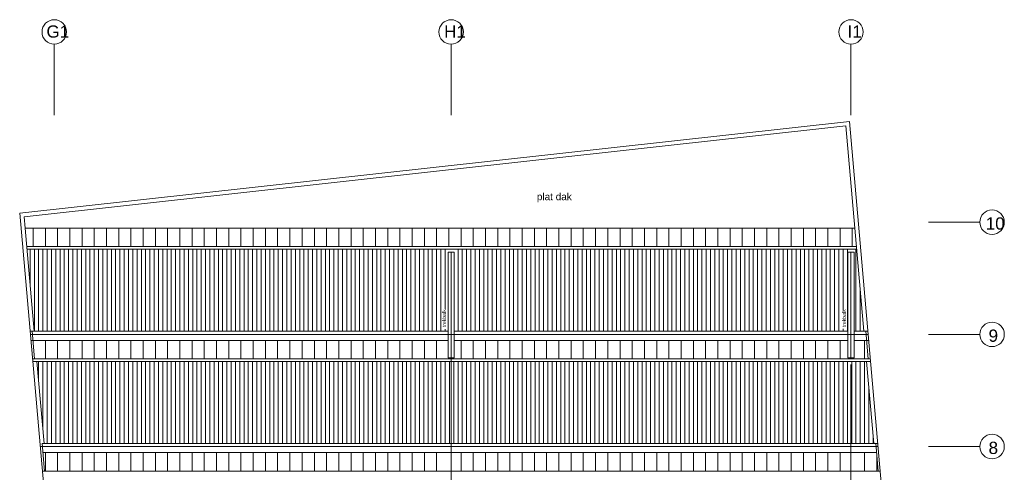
# Model space of a CAD drawing. Header units: millimetres. Extents: x -13022 to 1371524, y -38729 to 632593.
# Tile 338 of 381: x 793632 to 841950, y 604490 to 626678. Entities that reach past the tile are written whole.
import ezdxf
from ezdxf.lldxf.tags import DXFTag

# ---------------------------------------------------------------- set-up
doc = ezdxf.new("R2010")
doc.units = ezdxf.units.MM
doc.header["$LTSCALE"] = 35
doc.layers.add('A LIJN 1', color=1, linetype='Continuous', lineweight=20)
doc.layers.add('A LIJN 9', color=252, linetype='Continuous', lineweight=18)
doc.styles.add('Arial13', font='arial.ttf', dxfattribs={"height": 0.35})
doc.styles.add('Arial16', font='arial.ttf', dxfattribs={"height": 0.35})
doc.styles.add('Arial17', font='arial.ttf', dxfattribs={"height": 0.35})
doc.styles.add('Arial18', font='arial.ttf', dxfattribs={"height": 0.35})
doc.styles.add('Arial3', font='arial.ttf', dxfattribs={"height": 0.18})
doc.styles.add('Arial6', font='arial.ttf', dxfattribs={"height": 0.18})
tags = doc.linetypes.add('DIVIDE2', pattern=[0.625, 0.25, -0.125, 0, -0.125, 0, -0.125]).pattern_tags.tags
tags[14:15] = [DXFTag(74, 4), DXFTag(75, 0), DXFTag(340, '0'), DXFTag(46, 1.0), DXFTag(50, 0.0), DXFTag(44, 0.0), DXFTag(45, 0.0)]
tags[12:13] = [DXFTag(74, 4), DXFTag(75, 0), DXFTag(340, '0'), DXFTag(46, 1.0), DXFTag(50, 0.0), DXFTag(44, 0.0), DXFTag(45, 0.0)]
tags[10:11] = [DXFTag(74, 4), DXFTag(75, 0), DXFTag(340, '0'), DXFTag(46, 1.0), DXFTag(50, 0.0), DXFTag(44, 0.0), DXFTag(45, 0.0)]
tags[8:9] = [DXFTag(74, 4), DXFTag(75, 0), DXFTag(340, '0'), DXFTag(46, 1.0), DXFTag(50, 0.0), DXFTag(44, 0.0), DXFTag(45, 0.0)]
tags[6:7] = [DXFTag(74, 4), DXFTag(75, 0), DXFTag(340, '0'), DXFTag(46, 1.0), DXFTag(50, 0.0), DXFTag(44, 0.0), DXFTag(45, 0.0)]
tags[4:5] = [DXFTag(74, 4), DXFTag(75, 0), DXFTag(340, '0'), DXFTag(46, 1.0), DXFTag(50, 0.0), DXFTag(44, 0.0), DXFTag(45, 0.0)]

msp = doc.modelspace()

# ---------------------------------------------------------------- linework, layer by layer
at = {"layer": 'A LIJN 1', "color": 1, "linetype": 'DIVIDE2'}
for p, q in [((795327.59, 625478.005), (795327.59, 621993.016)), ((814803.454, 625478.005), (814803.454, 621993.016)), ((834425.455, 625478.009), (834425.455, 621993.02)), ((840749.96, 616752.851), (838235.22, 616752.851)), ((840749.96, 611252.851), (838235.22, 611252.851)), ((840749.96, 605752.851), (838235.22, 605752.851))]:
    msp.add_line(p, q, dxfattribs=at)
at = {"layer": 'A LIJN 1', "linetype": 'Continuous'}
for p, q in [((793632.178, 617190.412), (834349.306, 621689.279)), ((793848.614, 617013.108), (834168.062, 621468.041)), ((834168.062, 621468.041), (834610.857, 616452.851)), ((834349.306, 621689.279), (836358.907, 598927.85)), ((795028.367, 601376.729), (793632.178, 617190.412)), ((793898.077, 616452.851), (793848.614, 617013.108)), ((793898.077, 616452.851), (794343.944, 611402.848)), ((793898.077, 616452.851), (834610.857, 616452.851)), ((794291.381, 616452.851), (794291.381, 615552.85)), ((794891.379, 616452.851), (794891.379, 615552.85)), ((795491.378, 616452.851), (795491.378, 615552.85)), ((796091.376, 616452.851), (796091.376, 615552.85)), ((796691.374, 616452.851), (796691.374, 615552.85)), ((797291.373, 616452.851), (797291.373, 615552.85)), ((797891.371, 616452.851), (797891.371, 615552.85)), ((798491.37, 616452.851), (798491.37, 615552.85)), ((799091.368, 616452.851), (799091.368, 615552.85)), ((799691.367, 616452.851), (799691.367, 615552.85)), ((800291.365, 616452.851), (800291.365, 615552.85)), ((800891.364, 616452.851), (800891.364, 615552.85)), ((801491.362, 616452.851), (801491.362, 615552.85)), ((802091.361, 616452.851), (802091.361, 615552.85)), ((802691.359, 616452.851), (802691.359, 615552.85)), ((803291.358, 616452.851), (803291.358, 615552.85)), ((803891.356, 616452.851), (803891.356, 615552.85)), ((804491.354, 616452.851), (804491.354, 615552.85)), ((805091.353, 616452.851), (805091.353, 615552.85)), ((805691.351, 616452.851), (805691.351, 615552.85)), ((806291.35, 616452.851), (806291.35, 615552.85)), ((806891.348, 616452.851), (806891.348, 615552.85)), ((807491.347, 616452.851), (807491.347, 615552.85)), ((808091.345, 616452.851), (808091.345, 615552.85)), ((808691.344, 616452.851), (808691.344, 615552.85)), ((809291.342, 616452.851), (809291.342, 615552.85)), ((809891.341, 616452.851), (809891.341, 615552.85)), ((810491.339, 616452.851), (810491.339, 615552.85)), ((811091.338, 616452.851), (811091.338, 615552.85)), ((811691.336, 616452.851), (811691.336, 615552.85)), ((812291.334, 616452.851), (812291.334, 615552.85)), ((812891.333, 616452.851), (812891.333, 615552.85)), ((813491.331, 616452.851), (813491.331, 615552.85)), ((814091.33, 616452.851), (814091.33, 615552.85)), ((814653.452, 616452.851), (814953.451, 616452.851)), ((814691.328, 616452.851), (814691.328, 615552.85)), ((815291.327, 616452.851), (815291.327, 615552.85)), ((815891.325, 616452.851), (815891.325, 615552.85)), ((816491.324, 616452.851), (816491.324, 615552.85)), ((817091.322, 616452.851), (817091.322, 615552.85)), ((817691.321, 616452.851), (817691.321, 615552.85)), ((818291.319, 616452.851), (818291.319, 615552.85)), ((818891.318, 616452.851), (818891.318, 615552.85)), ((819491.316, 616452.851), (819491.316, 615552.85)), ((820091.314, 616452.851), (820091.314, 615552.85)), ((820691.313, 616452.851), (820691.313, 615552.85)), ((821291.311, 616452.851), (821291.311, 615552.85)), ((821891.31, 616452.851), (821891.31, 615552.85)), ((822491.308, 616452.851), (822491.308, 615552.85)), ((823091.307, 616452.851), (823091.307, 615552.85)), ((823691.305, 616452.851), (823691.305, 615552.85)), ((824291.304, 616452.851), (824291.304, 615552.85)), ((824891.302, 616452.851), (824891.302, 615552.85)), ((825491.301, 616452.851), (825491.301, 615552.85)), ((826091.299, 616452.851), (826091.299, 615552.85)), ((826691.297, 616452.851), (826691.297, 615552.85)), ((827291.296, 616452.851), (827291.296, 615552.85)), ((827891.294, 616452.851), (827891.294, 615552.85)), ((828491.293, 616452.851), (828491.293, 615552.85)), ((829091.291, 616452.851), (829091.291, 615552.85)), ((829691.29, 616452.851), (829691.29, 615552.85)), ((830291.288, 616452.851), (830291.288, 615552.85)), ((830891.287, 616452.851), (830891.287, 615552.85)), ((831491.285, 616452.851), (831491.285, 615552.85)), ((832091.284, 616452.851), (832091.284, 615552.85)), ((832691.282, 616452.851), (832691.282, 615552.85)), ((833291.281, 616452.851), (833291.281, 615552.85)), ((833891.279, 616452.851), (833891.279, 615552.85)), ((834275.45, 616452.851), (834575.453, 616452.851)), ((834491.277, 616453.424), (834491.277, 615553.422)), ((834610.857, 616452.851), (835056.719, 611402.848)), ((793976.836, 615552.85), (834690.267, 615553.433)), ((793988.575, 615427.85), (834701.303, 615428.433)), ((794273.389, 615427.85), (834701.303, 615428.433)), ((814653.452, 615277.848), (814953.451, 615277.848)), ((814653.452, 610102.849), (814653.452, 615277.848)), ((814803.452, 615277.848), (814803.452, 599102.849)), ((814953.451, 615277.848), (814953.451, 610102.849)), ((834275.45, 615277.848), (834575.453, 615277.848)), ((834275.45, 610102.849), (834275.45, 615277.848)), ((834425.451, 615277.848), (834425.451, 610102.849)), ((834575.453, 615277.848), (834575.453, 610102.849)), ((794141.455, 611422.174), (794141.455, 611402.848)), ((814653.452, 611402.848), (794143.181, 611402.848)), ((835270.738, 611252.851), (794156.404, 611252.851)), ((794243.555, 611402.848), (794362.746, 610052.85)), ((834275.45, 611402.848), (814953.451, 611402.848)), ((835257.494, 611402.848), (834575.453, 611402.848)), ((835157.106, 611402.848), (835276.3, 610052.85)), ((794182.91, 610952.851), (814653.452, 610952.851)), ((794891.379, 610952.851), (794891.379, 610052.85)), ((795491.378, 610952.851), (795491.378, 610052.85)), ((796091.376, 610952.851), (796091.376, 610052.85)), ((796691.374, 610952.851), (796691.374, 610052.85)), ((797291.373, 610952.851), (797291.373, 610052.85)), ((797891.371, 610952.851), (797891.371, 610052.85)), ((798491.37, 610952.851), (798491.37, 610052.85)), ((799091.368, 610952.851), (799091.368, 610052.85)), ((799691.367, 610952.851), (799691.367, 610052.85)), ((800291.365, 610952.851), (800291.365, 610052.85)), ((800891.364, 610952.851), (800891.364, 610052.85)), ((801491.362, 610952.851), (801491.362, 610052.85)), ((802091.361, 610952.851), (802091.361, 610052.85)), ((802691.359, 610952.851), (802691.359, 610052.85)), ((803291.358, 610952.851), (803291.358, 610052.85)), ((803891.356, 610952.851), (803891.356, 610052.85)), ((804491.354, 610952.851), (804491.354, 610052.85)), ((805091.353, 610952.851), (805091.353, 610052.85)), ((805691.351, 610952.851), (805691.351, 610052.85)), ((806291.35, 610952.851), (806291.35, 610052.85)), ((806891.348, 610952.851), (806891.348, 610052.85)), ((807491.347, 610952.851), (807491.347, 610052.85)), ((808091.345, 610952.851), (808091.345, 610052.85)), ((808691.344, 610952.851), (808691.344, 610052.85)), ((809291.342, 610952.851), (809291.342, 610052.85)), ((809891.341, 610952.851), (809891.341, 610052.85)), ((810491.339, 610952.851), (810491.339, 610052.85)), ((811091.338, 610952.851), (811091.338, 610052.85)), ((811691.336, 610952.851), (811691.336, 610052.85)), ((812291.334, 610952.851), (812291.334, 610052.85)), ((812891.333, 610952.851), (812891.333, 610052.85)), ((813491.331, 610952.851), (813491.331, 610052.85)), ((814091.33, 610952.851), (814091.33, 610052.85)), ((814953.451, 610952.851), (834275.45, 610952.851)), ((815291.327, 610952.851), (815291.327, 610052.85)), ((815891.325, 610952.851), (815891.325, 610052.85)), ((816491.324, 610952.851), (816491.324, 610052.85)), ((817091.322, 610952.851), (817091.322, 610052.85)), ((817691.321, 610952.851), (817691.321, 610052.85)), ((818291.319, 610952.851), (818291.319, 610052.85)), ((818891.318, 610952.851), (818891.318, 610052.85)), ((819491.316, 610952.851), (819491.316, 610052.85)), ((820091.314, 610952.851), (820091.314, 610052.85)), ((820691.313, 610952.851), (820691.313, 610052.85)), ((821291.311, 610952.851), (821291.311, 610052.85)), ((821891.31, 610952.851), (821891.31, 610052.85)), ((822491.308, 610952.851), (822491.308, 610052.85)), ((823091.307, 610952.851), (823091.307, 610052.85)), ((823691.305, 610952.851), (823691.305, 610052.85)), ((824291.304, 610952.851), (824291.304, 610052.85)), ((824891.302, 610952.851), (824891.302, 610052.85)), ((825491.301, 610952.851), (825491.301, 610052.85)), ((826091.299, 610952.851), (826091.299, 610052.85)), ((826691.297, 610952.851), (826691.297, 610052.85)), ((827291.296, 610952.851), (827291.296, 610052.85)), ((827891.294, 610952.851), (827891.294, 610052.85)), ((828491.293, 610952.851), (828491.293, 610052.85)), ((829091.291, 610952.851), (829091.291, 610052.85)), ((829691.29, 610952.851), (829691.29, 610052.85)), ((830291.288, 610952.851), (830291.288, 610052.85)), ((830891.287, 610952.851), (830891.287, 610052.85)), ((831491.285, 610952.851), (831491.285, 610052.85)), ((832091.284, 610952.851), (832091.284, 610052.85)), ((832691.282, 610952.851), (832691.282, 610052.85)), ((833291.281, 610952.851), (833291.281, 610052.85)), ((833891.279, 610952.851), (833891.279, 610052.85)), ((834575.453, 610952.851), (835297.224, 610952.851)), ((835091.276, 610952.851), (835091.276, 610052.85)), ((794262.353, 610052.85), (835376.684, 610052.85)), ((835387.72, 609927.85), (794273.389, 609927.85)), ((794474.172, 609927.85), (794829.539, 605902.849)), ((814653.452, 610102.849), (814953.451, 610102.849)), ((834275.45, 610102.849), (834575.449, 610102.849)), ((834425.451, 609777.848), (834425.451, 599102.849)), ((835542.314, 605902.849), (835186.945, 609927.85)), ((835756.33, 605752.851), (794641.875, 605752.851)), ((794729.15, 605902.849), (794848.341, 604552.85)), ((835743.086, 605902.849), (794729.15, 605902.849)), ((794768.88, 605452.852), (835682.429, 605452.852)), ((794891.379, 605452.852), (794891.379, 604552.85)), ((795491.378, 605452.852), (795491.378, 604552.85)), ((796091.376, 605452.852), (796091.376, 604552.85)), ((796691.374, 605452.852), (796691.374, 604552.85)), ((797291.373, 605452.852), (797291.373, 604552.85)), ((797891.371, 605452.852), (797891.371, 604552.85)), ((798491.37, 605452.852), (798491.37, 604552.85)), ((799091.368, 605452.852), (799091.368, 604552.85)), ((799691.367, 605452.852), (799691.367, 604552.85)), ((800291.365, 605452.852), (800291.365, 604552.85)), ((800891.364, 605452.852), (800891.364, 604552.85)), ((801491.362, 605452.852), (801491.362, 604552.85)), ((802091.361, 605452.852), (802091.361, 604552.85)), ((802691.359, 605452.852), (802691.359, 604552.85)), ((803291.358, 605452.852), (803291.358, 604552.85)), ((803891.356, 605452.852), (803891.356, 604552.85)), ((804491.354, 605452.852), (804491.354, 604552.85)), ((805091.353, 605452.852), (805091.353, 604552.85)), ((805691.351, 605452.852), (805691.351, 604552.85)), ((806291.35, 605452.852), (806291.35, 604552.85)), ((806891.348, 605452.852), (806891.348, 604552.85)), ((807491.347, 605452.852), (807491.347, 604552.85)), ((808091.345, 605452.852), (808091.345, 604552.85)), ((808691.344, 605452.852), (808691.344, 604552.85)), ((809291.342, 605452.852), (809291.342, 604552.85)), ((809891.341, 605452.852), (809891.341, 604552.85)), ((810491.339, 605452.852), (810491.339, 604552.85)), ((811091.338, 605452.852), (811091.338, 604552.85)), ((811691.336, 605452.852), (811691.336, 604552.85)), ((812291.334, 605452.852), (812291.334, 604552.85)), ((812891.333, 605452.852), (812891.333, 604552.85)), ((813491.331, 605452.852), (813491.331, 604552.85)), ((814091.33, 605452.852), (814091.33, 604552.85)), ((815291.327, 605452.852), (815291.327, 604552.85)), ((815891.325, 605452.852), (815891.325, 604552.85)), ((816491.324, 605452.852), (816491.324, 604552.85)), ((817091.322, 605452.852), (817091.322, 604552.85)), ((817691.321, 605452.852), (817691.321, 604552.85)), ((818291.319, 605452.852), (818291.319, 604552.85)), ((818891.318, 605452.852), (818891.318, 604552.85)), ((819491.316, 605452.852), (819491.316, 604552.85)), ((820091.314, 605452.852), (820091.314, 604552.85)), ((820691.313, 605452.852), (820691.313, 604552.85)), ((821291.311, 605452.852), (821291.311, 604552.85)), ((821891.31, 605452.852), (821891.31, 604552.85)), ((822491.308, 605452.852), (822491.308, 604552.85)), ((823091.307, 605452.852), (823091.307, 604552.85)), ((823691.305, 605452.852), (823691.305, 604552.85)), ((824291.304, 605452.852), (824291.304, 604552.85)), ((824891.302, 605452.852), (824891.302, 604552.85)), ((825491.301, 605452.852), (825491.301, 604552.85)), ((826091.299, 605452.852), (826091.299, 604552.85)), ((826691.297, 605452.852), (826691.297, 604552.85)), ((827291.296, 605452.852), (827291.296, 604552.85)), ((827891.294, 605452.852), (827891.294, 604552.85)), ((828491.293, 605452.852), (828491.293, 604552.85)), ((829091.291, 605452.852), (829091.291, 604552.85)), ((829691.29, 605452.852), (829691.29, 604552.85)), ((830291.288, 605452.852), (830291.288, 604552.85)), ((830891.287, 605452.852), (830891.287, 604552.85)), ((831491.285, 605452.852), (831491.285, 604552.85)), ((832091.284, 605452.852), (832091.284, 604552.85)), ((832691.282, 605452.852), (832691.282, 604552.85)), ((833291.281, 605452.852), (833291.281, 604552.85)), ((833891.279, 605452.852), (833891.279, 604552.85)), ((835091.276, 605452.852), (835091.276, 604552.85)), ((835761.892, 604552.85), (835642.698, 605902.849)), ((835691.274, 605352.685), (835691.274, 604552.85)), ((794747.948, 604552.85), (835862.28, 604552.85))]:
    msp.add_line(p, q, dxfattribs=at)
at = {"layer": 'A LIJN 1', "color": 2, "linetype": 'Continuous', "lineweight": 0}
for centre, major_axis, ratio, start_param, end_param in [((795327.947, 626078.008), (0.359, 600), 0.999025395, 0.000004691, 6.283179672), ((814803.81, 626078.008), (0.359, 600), 0.999030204, 0.000004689, 6.283179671), ((834425.81, 626078.008), (0.359, 600), 0.999030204, 0.000004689, 6.283179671), ((841349.962, 616752.24), (0.36, 600), 0.99949035, 0.00000657, 6.283181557), ((841349.962, 611252.24), (0.36, 600), 0.99949035, 0.00000657, 6.283181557), ((841349.962, 605752.24), (0.36, 600), 0.99949035, 0.00000657, 6.283181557)]:
    msp.add_ellipse(centre, major_axis=major_axis, ratio=ratio, start_param=start_param, end_param=end_param, dxfattribs=at)
at = {"layer": 'A LIJN 9', "linetype": 'Continuous'}
for p, q in [((794141.455, 615427.85), (794141.455, 613696.294)), ((794351.454, 615427.85), (794351.454, 611402.848)), ((794561.454, 615427.85), (794561.454, 611402.848)), ((794771.453, 615427.85), (794771.453, 611402.848)), ((794981.452, 615427.85), (794981.452, 611402.848)), ((795191.451, 615427.85), (795191.451, 611402.848)), ((795401.45, 615427.85), (795401.45, 611402.848)), ((795611.449, 615427.85), (795611.449, 611402.848)), ((795821.448, 615427.85), (795821.448, 611402.848)), ((796031.447, 615427.85), (796031.447, 611402.848)), ((796241.446, 615427.85), (796241.446, 611402.848)), ((796451.445, 615427.85), (796451.445, 611402.848)), ((796661.444, 615427.85), (796661.444, 611402.848)), ((796871.443, 615427.85), (796871.443, 611402.848)), ((797081.442, 615427.85), (797081.442, 611402.848)), ((797291.442, 615427.85), (797291.442, 611402.848)), ((797501.441, 615427.85), (797501.441, 611402.848)), ((797711.44, 615427.85), (797711.44, 611402.848)), ((797921.439, 615427.85), (797921.439, 611402.848)), ((798131.438, 615427.85), (798131.438, 611402.848)), ((798341.437, 615427.85), (798341.437, 611402.848)), ((798551.436, 615427.85), (798551.436, 611402.848)), ((798761.435, 615427.85), (798761.435, 611402.848)), ((798971.434, 615427.85), (798971.434, 611402.848)), ((799181.433, 615427.85), (799181.433, 611402.848)), ((799391.432, 615427.85), (799391.432, 611402.848)), ((799601.431, 615427.85), (799601.431, 611402.848)), ((799811.431, 615427.85), (799811.431, 611402.848)), ((800021.43, 615427.85), (800021.43, 611402.848)), ((800231.429, 615427.85), (800231.429, 611402.848)), ((800441.428, 615427.85), (800441.428, 611402.848)), ((800651.427, 615427.85), (800651.427, 611402.848)), ((800861.426, 615427.85), (800861.426, 611402.848)), ((801071.425, 615427.85), (801071.425, 611402.848)), ((801281.424, 615427.85), (801281.424, 611402.848)), ((801491.423, 615427.85), (801491.423, 611402.848)), ((801701.422, 615427.85), (801701.422, 611402.848)), ((801911.421, 615427.85), (801911.421, 611402.848)), ((802121.42, 615427.85), (802121.42, 611402.848)), ((802331.419, 615427.85), (802331.419, 611402.848)), ((802541.419, 615427.85), (802541.419, 611402.848)), ((802751.418, 615427.85), (802751.418, 611402.848)), ((802961.417, 615427.85), (802961.417, 611402.848)), ((803171.416, 615427.85), (803171.416, 611402.848)), ((803381.415, 615427.85), (803381.415, 611402.848)), ((803591.414, 615427.85), (803591.414, 611402.848)), ((803801.413, 615427.85), (803801.413, 611402.848)), ((804011.412, 615427.85), (804011.412, 611402.848)), ((804221.411, 615427.85), (804221.411, 611402.848)), ((804431.41, 615427.85), (804431.41, 611402.848)), ((804641.409, 615427.85), (804641.409, 611402.848)), ((804851.408, 615427.85), (804851.408, 611402.848)), ((805061.408, 615427.85), (805061.408, 611402.848)), ((805271.407, 615427.85), (805271.407, 611402.848)), ((805481.406, 615427.85), (805481.406, 611402.848)), ((805691.405, 615427.85), (805691.405, 611402.848)), ((805901.404, 615427.85), (805901.404, 611402.848)), ((806111.403, 615427.85), (806111.403, 611402.848)), ((806321.402, 615427.85), (806321.402, 611402.848)), ((806531.401, 615427.85), (806531.401, 611402.848)), ((806741.4, 615427.85), (806741.4, 611402.848)), ((806951.399, 615427.85), (806951.399, 611402.848)), ((807161.398, 615427.85), (807161.398, 611402.848)), ((807371.397, 615427.85), (807371.397, 611402.848)), ((807581.396, 615427.85), (807581.396, 611402.848)), ((807791.396, 615427.85), (807791.396, 611402.848)), ((808001.395, 615427.85), (808001.395, 611402.848)), ((808211.394, 615427.85), (808211.394, 611402.848)), ((808421.393, 615427.85), (808421.393, 611402.848)), ((808631.392, 615427.85), (808631.392, 611402.848)), ((808841.391, 615427.85), (808841.391, 611402.848)), ((809051.39, 615427.85), (809051.39, 611402.848)), ((809261.389, 615427.85), (809261.389, 611402.848)), ((809471.388, 615427.85), (809471.388, 611402.848)), ((809681.387, 615427.85), (809681.387, 611402.848)), ((809891.386, 615427.85), (809891.386, 611402.848)), ((810101.385, 615427.85), (810101.385, 611402.848)), ((810311.385, 615427.85), (810311.385, 611402.848)), ((810521.384, 615427.85), (810521.384, 611402.848)), ((810731.383, 615427.85), (810731.383, 611402.848)), ((810941.382, 615427.85), (810941.382, 611402.848)), ((811151.381, 615427.85), (811151.381, 611402.848)), ((811361.38, 615427.85), (811361.38, 611402.848)), ((811571.379, 615427.85), (811571.379, 611402.848)), ((811781.378, 615427.85), (811781.378, 611402.848)), ((811991.377, 615427.85), (811991.377, 611402.848)), ((812201.376, 615427.85), (812201.376, 611402.848)), ((812411.375, 615427.85), (812411.375, 611402.848)), ((812621.374, 615427.85), (812621.374, 611402.848)), ((812831.373, 615427.85), (812831.373, 611402.848)), ((813041.373, 615427.85), (813041.373, 611402.848)), ((813251.372, 615427.85), (813251.372, 611402.848)), ((813461.371, 615427.85), (813461.371, 611402.848)), ((813671.37, 615427.85), (813671.37, 611402.848)), ((813881.369, 615427.85), (813881.369, 611402.848)), ((814091.368, 615427.85), (814091.368, 611402.848)), ((814301.367, 615427.85), (814301.367, 611402.848)), ((814511.366, 615427.85), (814511.366, 612489.907)), ((815141.363, 615427.85), (815141.363, 611402.848)), ((815351.362, 615427.85), (815351.362, 611402.848)), ((815561.362, 615427.85), (815561.362, 611402.848)), ((815771.361, 615427.85), (815771.361, 611402.848)), ((815981.36, 615427.85), (815981.36, 611402.848)), ((816191.359, 615427.85), (816191.359, 611402.848)), ((816401.358, 615427.85), (816401.358, 611402.848)), ((816611.357, 615427.85), (816611.357, 611402.848)), ((816821.356, 615427.85), (816821.356, 611402.848)), ((817031.355, 615427.85), (817031.355, 611402.848)), ((817241.354, 615427.85), (817241.354, 611402.848)), ((817451.353, 615427.85), (817451.353, 611402.848)), ((817661.352, 615427.85), (817661.352, 611402.848)), ((817871.351, 615427.85), (817871.351, 611402.848)), ((818081.35, 615427.85), (818081.35, 611402.848)), ((818291.35, 615427.85), (818291.35, 611402.848)), ((818501.349, 615427.85), (818501.349, 611402.848)), ((818711.348, 615427.85), (818711.348, 611402.848)), ((818921.347, 615427.85), (818921.347, 611402.848)), ((819131.346, 615427.85), (819131.346, 611402.848)), ((819341.345, 615427.85), (819341.345, 611402.848)), ((819551.344, 615427.85), (819551.344, 611402.848)), ((819761.343, 615427.85), (819761.343, 611402.848)), ((819971.342, 615427.85), (819971.342, 611402.848)), ((820181.341, 615427.85), (820181.341, 611402.848)), ((820391.34, 615427.85), (820391.34, 611402.848)), ((820601.339, 615427.85), (820601.339, 611402.848)), ((820811.339, 615427.85), (820811.339, 611402.848)), ((821021.338, 615427.85), (821021.338, 611402.848)), ((821231.337, 615427.85), (821231.337, 611402.848)), ((821441.336, 615427.85), (821441.336, 611402.848)), ((821651.335, 615427.85), (821651.335, 611402.848)), ((821861.334, 615427.85), (821861.334, 611402.848)), ((822071.333, 615427.85), (822071.333, 611402.848)), ((822281.332, 615427.85), (822281.332, 611402.848)), ((822491.331, 615427.85), (822491.331, 611402.848)), ((822701.33, 615427.85), (822701.33, 611402.848)), ((822911.329, 615427.85), (822911.329, 611402.848)), ((823121.328, 615427.85), (823121.328, 611402.848)), ((823331.327, 615427.85), (823331.327, 611402.848)), ((823541.327, 615427.85), (823541.327, 611402.848)), ((823751.326, 615427.85), (823751.326, 611402.848)), ((823961.325, 615427.85), (823961.325, 611402.848)), ((824171.324, 615427.85), (824171.324, 611402.848)), ((824381.323, 615427.85), (824381.323, 611402.848)), ((824591.322, 615427.85), (824591.322, 611402.848)), ((824801.321, 615427.85), (824801.321, 611402.848)), ((825011.32, 615427.85), (825011.32, 611402.848)), ((825221.319, 615427.85), (825221.319, 611402.848)), ((825431.318, 615427.85), (825431.318, 611402.848)), ((825641.317, 615427.85), (825641.317, 611402.848)), ((825851.316, 615427.85), (825851.316, 611402.848)), ((826061.316, 615427.85), (826061.316, 611402.848)), ((826271.315, 615427.85), (826271.315, 611402.848)), ((826481.314, 615427.85), (826481.314, 611402.848)), ((826691.313, 615427.85), (826691.313, 611402.848)), ((826901.312, 615427.85), (826901.312, 611402.848)), ((827111.311, 615427.85), (827111.311, 611402.848)), ((827321.31, 615427.85), (827321.31, 611402.848)), ((827531.309, 615427.85), (827531.309, 611402.848)), ((827741.308, 615427.85), (827741.308, 611402.848)), ((827951.307, 615427.85), (827951.307, 611402.848)), ((828161.306, 615427.85), (828161.306, 611402.848)), ((828371.305, 615427.85), (828371.305, 611402.848)), ((828581.304, 615427.85), (828581.304, 611402.848)), ((828791.304, 615427.85), (828791.304, 611402.848)), ((829001.303, 615427.85), (829001.303, 611402.848)), ((829211.302, 615427.85), (829211.302, 611402.848)), ((829421.301, 615427.85), (829421.301, 611402.848)), ((829631.3, 615427.85), (829631.3, 611402.848)), ((829841.299, 615427.85), (829841.299, 611402.848)), ((830051.298, 615427.85), (830051.298, 611402.848)), ((830261.297, 615427.85), (830261.297, 611402.848)), ((830471.296, 615427.85), (830471.296, 611402.848)), ((830681.295, 615427.85), (830681.295, 611402.848)), ((830891.294, 615427.85), (830891.294, 611402.848)), ((831101.293, 615427.85), (831101.293, 611402.848)), ((831311.292, 615427.85), (831311.292, 611402.848)), ((831521.292, 615427.85), (831521.292, 611402.848)), ((831731.291, 615427.85), (831731.291, 611402.848)), ((831941.29, 615427.85), (831941.29, 611402.848)), ((832151.289, 615427.85), (832151.289, 611402.848)), ((832361.288, 615427.85), (832361.288, 611402.848)), ((832571.287, 615427.85), (832571.287, 611402.848)), ((832781.286, 615427.85), (832781.286, 611402.848)), ((832991.285, 615427.85), (832991.285, 611402.848)), ((833201.284, 615427.85), (833201.284, 611402.848)), ((833411.283, 615427.85), (833411.283, 611402.848)), ((833621.282, 615427.85), (833621.282, 611402.848)), ((833831.281, 615427.85), (833831.281, 611402.848)), ((834041.281, 615427.85), (834041.281, 612425.923)), ((834251.28, 615427.85), (834251.28, 611402.848)), ((834671.278, 615427.85), (834671.278, 611402.848)), ((834881.277, 613389.966), (834881.277, 611402.848)), ((814511.366, 611510.923), (814511.366, 611402.848)), ((834041.281, 611526.7), (834041.281, 611402.848)), ((794561.451, 609927.85), (794561.451, 608939.29)), ((794771.453, 609927.85), (794771.453, 606577.531)), ((794981.452, 609927.85), (794981.452, 605902.849)), ((795191.451, 609927.85), (795191.451, 605902.849)), ((795401.45, 609927.85), (795401.45, 605902.849)), ((795611.449, 609927.85), (795611.449, 605902.849)), ((795821.448, 609927.85), (795821.448, 605902.849)), ((796031.447, 609927.85), (796031.447, 605902.849)), ((796241.446, 609927.85), (796241.446, 605902.849)), ((796451.445, 609927.85), (796451.445, 605902.849)), ((796661.444, 609927.85), (796661.444, 605902.849)), ((796871.443, 609927.85), (796871.443, 605902.849)), ((797081.442, 609927.85), (797081.442, 605902.849)), ((797291.442, 609927.85), (797291.442, 605902.849)), ((797501.441, 609927.85), (797501.441, 605902.849)), ((797711.44, 609927.85), (797711.44, 605902.849)), ((797921.439, 609927.85), (797921.439, 605902.849)), ((798131.438, 609927.85), (798131.438, 605902.849)), ((798341.437, 609927.85), (798341.437, 605902.849)), ((798551.436, 609927.85), (798551.436, 605902.849)), ((798761.435, 609927.85), (798761.435, 605902.849)), ((798971.434, 609927.85), (798971.434, 605902.849)), ((799181.433, 609927.85), (799181.433, 605902.849)), ((799391.432, 609927.85), (799391.432, 605902.849)), ((799601.431, 609927.85), (799601.431, 605902.849)), ((799811.431, 609927.85), (799811.431, 605902.849)), ((800021.43, 609927.85), (800021.43, 605902.849)), ((800231.429, 609927.85), (800231.429, 605902.849)), ((800441.428, 609927.85), (800441.428, 605902.849)), ((800651.427, 609927.85), (800651.427, 605902.849)), ((800861.426, 609927.85), (800861.426, 605902.849)), ((801071.425, 609927.85), (801071.425, 605902.849)), ((801281.424, 609927.85), (801281.424, 605902.849)), ((801491.423, 609927.85), (801491.423, 605902.849)), ((801701.422, 609927.85), (801701.422, 605902.849)), ((801911.421, 609927.85), (801911.421, 605902.849)), ((802121.42, 609927.85), (802121.42, 605902.849)), ((802331.419, 609927.85), (802331.419, 605902.849)), ((802541.419, 609927.85), (802541.419, 605902.849)), ((802751.418, 609927.85), (802751.418, 605902.849)), ((802961.417, 609927.85), (802961.417, 605902.849)), ((803171.416, 609927.85), (803171.416, 605902.849)), ((803381.415, 609927.85), (803381.415, 605902.849)), ((803591.414, 609927.85), (803591.414, 605902.849)), ((803801.413, 609927.85), (803801.413, 605902.849)), ((804011.412, 609927.85), (804011.412, 605902.849)), ((804221.411, 609927.85), (804221.411, 605902.849)), ((804431.41, 609927.85), (804431.41, 605902.849)), ((804641.409, 609927.85), (804641.409, 605902.849)), ((804851.408, 609927.85), (804851.408, 605902.849)), ((805061.408, 609927.85), (805061.408, 605902.849)), ((805271.407, 609927.85), (805271.407, 605902.849)), ((805481.406, 609927.85), (805481.406, 605902.849)), ((805691.405, 609927.85), (805691.405, 605902.849)), ((805901.404, 609927.85), (805901.404, 605902.849)), ((806111.403, 609927.85), (806111.403, 605902.849)), ((806321.402, 609927.85), (806321.402, 605902.849)), ((806531.401, 609927.85), (806531.401, 605902.849)), ((806741.4, 609927.85), (806741.4, 605902.849)), ((806951.399, 609927.85), (806951.399, 605902.849)), ((807161.398, 609927.85), (807161.398, 605902.849)), ((807371.397, 609927.85), (807371.397, 605902.849)), ((807581.396, 609927.85), (807581.396, 605902.849)), ((807791.396, 609927.85), (807791.396, 605902.849)), ((808001.395, 609927.85), (808001.395, 605902.849)), ((808211.394, 609927.85), (808211.394, 605902.849)), ((808421.393, 609927.85), (808421.393, 605902.849)), ((808631.392, 609927.85), (808631.392, 605902.849)), ((808841.391, 609927.85), (808841.391, 605902.849)), ((809051.39, 609927.85), (809051.39, 605902.849)), ((809261.389, 609927.85), (809261.389, 605902.849)), ((809471.388, 609927.85), (809471.388, 605902.849)), ((809681.387, 609927.85), (809681.387, 605902.849)), ((809891.386, 609927.85), (809891.386, 605902.849)), ((810101.385, 609927.85), (810101.385, 605902.849)), ((810311.385, 609927.85), (810311.385, 605902.849)), ((810521.384, 609927.85), (810521.384, 605902.849)), ((810731.383, 609927.85), (810731.383, 605902.849)), ((810941.382, 609927.85), (810941.382, 605902.849)), ((811151.381, 609927.85), (811151.381, 605902.849)), ((811361.38, 609927.85), (811361.38, 605902.849)), ((811571.379, 609927.85), (811571.379, 605902.849)), ((811781.378, 609927.85), (811781.378, 605902.849)), ((811991.377, 609927.85), (811991.377, 605902.849)), ((812201.376, 609927.85), (812201.376, 605902.849)), ((812411.375, 609927.85), (812411.375, 605902.849)), ((812621.374, 609927.85), (812621.374, 605902.849)), ((812831.373, 609927.85), (812831.373, 605902.849)), ((813041.373, 609927.85), (813041.373, 605902.849)), ((813251.372, 609927.85), (813251.372, 605902.849)), ((813461.371, 609927.85), (813461.371, 605902.849)), ((813671.37, 609927.85), (813671.37, 605902.849)), ((813881.369, 609927.85), (813881.369, 605902.849)), ((814091.368, 609927.85), (814091.368, 605902.849)), ((814301.367, 609927.85), (814301.367, 605902.849)), ((814511.366, 609927.85), (814511.366, 605902.849)), ((814721.365, 609927.85), (814721.365, 605902.849)), ((814931.364, 609927.85), (814931.364, 605902.849)), ((815141.363, 609927.85), (815141.363, 605902.849)), ((815351.362, 609927.85), (815351.362, 605902.849)), ((815561.362, 609927.85), (815561.362, 605902.849)), ((815771.361, 609927.85), (815771.361, 605902.849)), ((815981.36, 609927.85), (815981.36, 605902.849)), ((816191.359, 609927.85), (816191.359, 605902.849)), ((816401.358, 609927.85), (816401.358, 605902.849)), ((816611.357, 609927.85), (816611.357, 605902.849)), ((816821.356, 609927.85), (816821.356, 605902.849)), ((817031.355, 609927.85), (817031.355, 605902.849)), ((817241.354, 609927.85), (817241.354, 605902.849)), ((817451.353, 609927.85), (817451.353, 605902.849)), ((817661.352, 609927.85), (817661.352, 605902.849)), ((817871.351, 609927.85), (817871.351, 605902.849)), ((818081.35, 609927.85), (818081.35, 605902.849)), ((818291.35, 609927.85), (818291.35, 605902.849)), ((818501.349, 609927.85), (818501.349, 605902.849)), ((818711.348, 609927.85), (818711.348, 605902.849)), ((818921.347, 609927.85), (818921.347, 605902.849)), ((819131.346, 609927.85), (819131.346, 605902.849)), ((819341.345, 609927.85), (819341.345, 605902.849)), ((819551.344, 609927.85), (819551.344, 605902.849)), ((819761.343, 609927.85), (819761.343, 605902.849)), ((819971.342, 609927.85), (819971.342, 605902.849)), ((820181.341, 609927.85), (820181.341, 605902.849)), ((820391.34, 609927.85), (820391.34, 605902.849)), ((820601.339, 609927.85), (820601.339, 605902.849)), ((820811.339, 609927.85), (820811.339, 605902.849)), ((821021.338, 609927.85), (821021.338, 605902.849)), ((821231.337, 609927.85), (821231.337, 605902.849)), ((821441.336, 609927.85), (821441.336, 605902.849)), ((821651.335, 609927.85), (821651.335, 605902.849)), ((821861.334, 609927.85), (821861.334, 605902.849)), ((822071.333, 609927.85), (822071.333, 605902.849)), ((822281.332, 609927.85), (822281.332, 605902.849)), ((822491.331, 609927.85), (822491.331, 605902.849)), ((822701.33, 609927.85), (822701.33, 605902.849)), ((822911.329, 609927.85), (822911.329, 605902.849)), ((823121.328, 609927.85), (823121.328, 605902.849)), ((823331.327, 609927.85), (823331.327, 605902.849)), ((823541.327, 609927.85), (823541.327, 605902.849)), ((823751.326, 609927.85), (823751.326, 605902.849)), ((823961.325, 609927.85), (823961.325, 605902.849)), ((824171.324, 609927.85), (824171.324, 605902.849)), ((824381.323, 609927.85), (824381.323, 605902.849)), ((824591.322, 609927.85), (824591.322, 605902.849)), ((824801.321, 609927.85), (824801.321, 605902.849)), ((825011.32, 609927.85), (825011.32, 605902.849)), ((825221.319, 609927.85), (825221.319, 605902.849)), ((825431.318, 609927.85), (825431.318, 605902.849)), ((825641.317, 609927.85), (825641.317, 605902.849)), ((825851.316, 609927.85), (825851.316, 605902.849)), ((826061.316, 609927.85), (826061.316, 605902.849)), ((826271.315, 609927.85), (826271.315, 605902.849)), ((826481.314, 609927.85), (826481.314, 605902.849)), ((826691.313, 609927.85), (826691.313, 605902.849)), ((826901.312, 609927.85), (826901.312, 605902.849)), ((827111.311, 609927.85), (827111.311, 605902.849)), ((827321.31, 609927.85), (827321.31, 605902.849)), ((827531.309, 609927.85), (827531.309, 605902.849)), ((827741.308, 609927.85), (827741.308, 605902.849)), ((827951.307, 609927.85), (827951.307, 605902.849)), ((828161.306, 609927.85), (828161.306, 605902.849)), ((828371.305, 609927.85), (828371.305, 605902.849)), ((828581.304, 609927.85), (828581.304, 605902.849)), ((828791.304, 609927.85), (828791.304, 605902.849)), ((829001.303, 609927.85), (829001.303, 605902.849)), ((829211.302, 609927.85), (829211.302, 605902.849)), ((829421.301, 609927.85), (829421.301, 605902.849)), ((829631.3, 609927.85), (829631.3, 605902.849)), ((829841.299, 609927.85), (829841.299, 605902.849)), ((830051.298, 609927.85), (830051.298, 605902.849)), ((830261.297, 609927.85), (830261.297, 605902.849)), ((830471.296, 609927.85), (830471.296, 605902.849)), ((830681.295, 609927.85), (830681.295, 605902.849)), ((830891.294, 609927.85), (830891.294, 605902.849)), ((831101.293, 609927.85), (831101.293, 605902.849)), ((831311.292, 609927.85), (831311.292, 605902.849)), ((831521.292, 609927.85), (831521.292, 605902.849)), ((831731.291, 609927.85), (831731.291, 605902.849)), ((831941.29, 609927.85), (831941.29, 605902.849)), ((832151.289, 609927.85), (832151.289, 605902.849)), ((832361.288, 609927.85), (832361.288, 605902.849)), ((832571.287, 609927.85), (832571.287, 605902.849)), ((832781.286, 609927.85), (832781.286, 605902.849)), ((832991.285, 609927.85), (832991.285, 605902.849)), ((833201.284, 609927.85), (833201.284, 605902.849)), ((833411.283, 609927.85), (833411.283, 605902.849)), ((833621.282, 609927.85), (833621.282, 605902.849)), ((833831.281, 609927.85), (833831.281, 605902.849)), ((834041.281, 609927.85), (834041.281, 605902.849)), ((834251.28, 609927.85), (834251.28, 605902.849)), ((834461.279, 609927.85), (834461.279, 605902.849)), ((834671.278, 609927.85), (834671.278, 605902.849)), ((834881.277, 609927.85), (834881.277, 605902.849)), ((835091.276, 609927.85), (835091.276, 605902.849)), ((835301.275, 608632.917), (835301.275, 605902.849)), ((835511.274, 606231.351), (835511.274, 605902.849))]:
    msp.add_line(p, q, dxfattribs=at)

# ---------------------------------------------------------------- texts
at = {"layer": 'A LIJN 1', "oblique": 360}
for s, rotation, style, p in [('G1', 359.9654665, 'Arial18', (794945.25, 625798.692)), ('H1', 359.9654665, 'Arial17', (814459.41, 625798.692)), ('I1', 359.9654664, 'Arial13', (834258.859, 625798.688)), ('10', 359.9656849, 'Arial16', (841036.76, 616388.524)), ('9', 359.9656849, 'Arial16', (841177.77, 610888.44)), ('8', 359.9656849, 'Arial16', (841177.77, 605388.44))]:
    msp.add_text(s, height=600, rotation=rotation, dxfattribs=dict(at, style=style)).set_placement(p)
at = {"layer": 'A LIJN 1', "linetype": 'Continuous', "style": 'Arial6'}
msp.add_text('plat dak', height=350, dxfattribs=at).set_placement((819012.133, 617829.801))
at = {"layer": 'A LIJN 1', "linetype": 'Continuous', "style": 'Arial3'}
for p in [(814553.45, 611602.853), (834175.447, 611602.853)]:
    msp.add_text('trekbalk', height=180, rotation=90, dxfattribs=at).set_placement(p)

doc.saveas('drawing.dxf')
